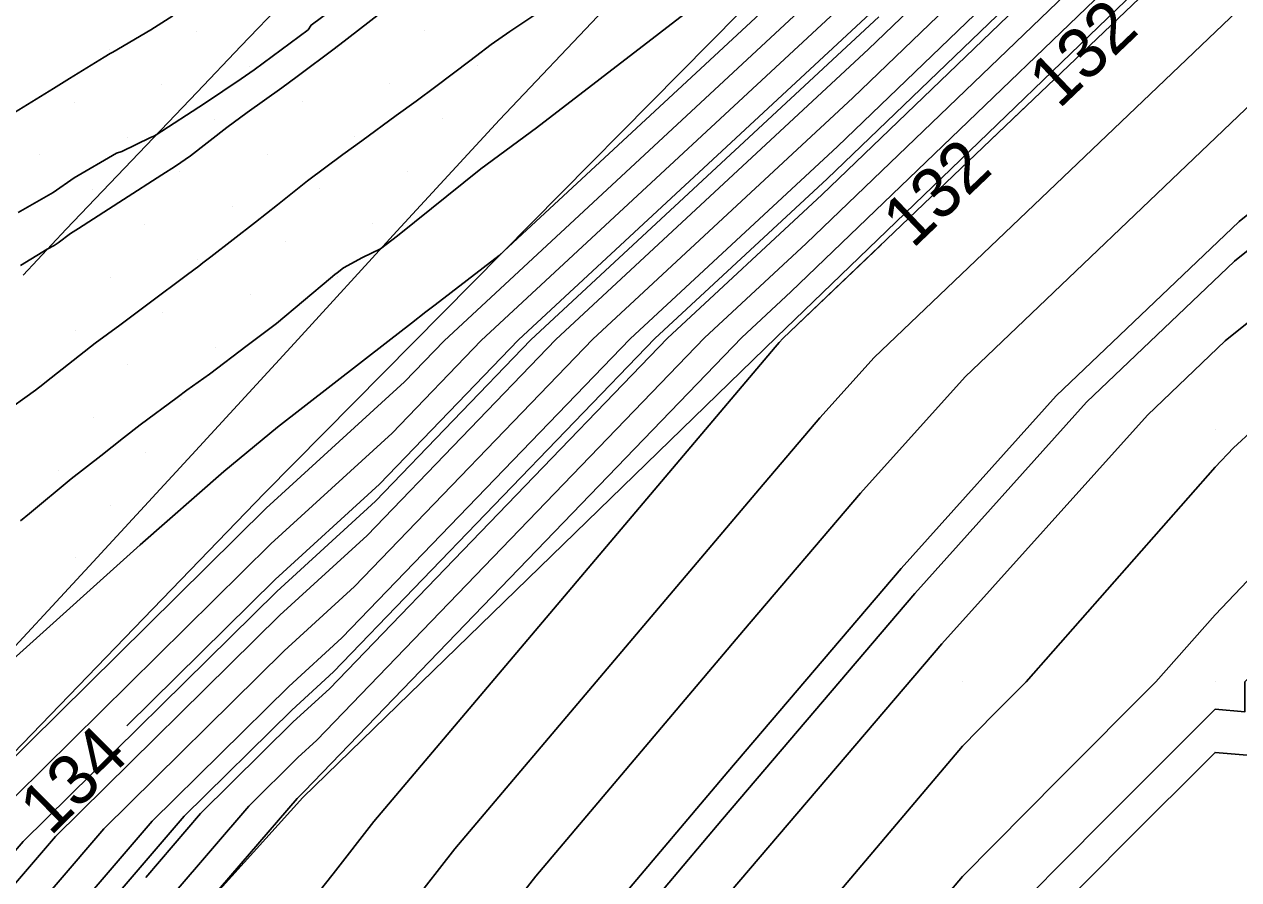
# Model space of a CAD drawing. Extents: x 2354170 to 2357230, y 866100 to 868290.
# Drawn here: x 2355572.86 to 2355620.91, y 866542.18 to 866576.03 of the extents above; entities that cross this region are included whole.
import ezdxf

# ---------------------------------------------------------------- set-up
doc = ezdxf.new("R2010")
doc.units = 0
for name, color, linetype in [('Default', 7, 'Continuous'), ('DTM Contours Major', 7, 'Continuous'), ('DTM Contours Minor', 7, 'Continuous'), ('DTM Contours Minor Text', 7, 'Continuous'), ('Exist DTM Breakline', 7, 'Continuous'), ('Exist DTM QL2 LIDAR Elevation Point', 7, 'Continuous'), ('Exist DTM Scan Elevation Point', 7, 'Continuous'), ('Exist Roads EOP', 7, 'Continuous'), ('PH Exist DTM Breakline', 7, 'Continuous')]:
    doc.layers.add(name, color=color, linetype=linetype)

msp = doc.modelspace()

# ---------------------------------------------------------------- linework, layer by layer
at = {"layer": 'Default'}
for points in [[(2355684.67, 866638.8), (2355676.048, 866631.629), (2355665.226, 866621.577), (2355663.706, 866620.47), (2355659.144, 866615.177), (2355646.209, 866605.831), (2355643.062, 866603.048), (2355634.398, 866595), (2355633.9, 866594.548), (2355623.928, 866584.155), (2355623.163, 866582.866), (2355622.826, 866582.607), (2355622.563, 866582.397), (2355611.115, 866571.468)], [(2355649.606, 866616.866), (2355647.495, 866615.34), (2355636.552, 866605.664), (2355632.985, 866602.35), (2355628.903, 866598.649), (2355624.25, 866593.8), (2355614.324, 866584.129), (2355606.875, 866576.966), (2355592.414, 866563.539), (2355586.915, 866557.832), (2355582.79, 866554.058), (2355576.921, 866548.266)], [(2355649.403, 866611.816), (2355646.76, 866609.907), (2355640.272, 866604.169), (2355633.793, 866598.15), (2355631.758, 866596.306), (2355623.307, 866587.497), (2355619.151, 866583.448), (2355604.418, 866569.282), (2355598.305, 866563.606), (2355584.934, 866549.73), (2355583.504, 866548.422), (2355579.828, 866544.794), (2355577.662, 866542.27)], [(2355653.774, 866605.797), (2355646.466, 866601.884), (2355645.974, 866601.198), (2355641.562, 866592.179), (2355638.556, 866583.698), (2355636.696, 866580.564), (2355627.842, 866573.77), (2355620.928, 866568.232), (2355613.695, 866561.326), (2355607.556, 866554.499), (2355600.697, 866546.443), (2355596.301, 866541.245), (2355589.161, 866532.11)], [(2355615.531, 866583.959), (2355606.26, 866575.045), (2355593.887, 866563.556), (2355586.42, 866555.807), (2355582.969, 866552.649), (2355574.093, 866543.889), (2355568.306, 866537.146), (2355556.548, 866526.1), (2355552.429, 866521.893), (2355538.701, 866507.309), (2355537.214, 866505.544), (2355523.453, 866489.305)], [(2355616.738, 866583.789), (2355605.646, 866573.124), (2355595.36, 866563.573), (2355585.924, 866553.781), (2355583.147, 866551.24), (2355576.004, 866544.191), (2355568.29, 866535.201), (2355559.063, 866526.532), (2355551.867, 866519.182), (2355540.418, 866507.02), (2355535.858, 866501.606), (2355524.494, 866488.197)], [(2355617.944, 866583.618), (2355605.032, 866571.203), (2355596.833, 866563.589), (2355585.429, 866551.756), (2355583.326, 866549.831), (2355577.916, 866544.492), (2355568.274, 866533.256), (2355561.577, 866526.965), (2355551.305, 866516.472), (2355542.135, 866506.731), (2355534.501, 866497.668), (2355525.536, 866487.089)], [(2355620.358, 866583.278), (2355603.803, 866567.361), (2355599.778, 866563.623), (2355584.438, 866547.705), (2355583.683, 866547.013), (2355581.739, 866545.095), (2355568.241, 866529.366), (2355566.606, 866527.83), (2355550.18, 866511.052), (2355545.568, 866506.153), (2355531.787, 866489.793), (2355527.618, 866484.872)], [(2355607.904, 866583.325), (2355593.124, 866571.933), (2355590.923, 866570.312), (2355587.623, 866567.667), (2355586.951, 866567.143), (2355586.239, 866566.802), (2355585.49, 866566.392), (2355585.235, 866566.197), (2355585.149, 866566.128), (2355584.975, 866565.992), (2355582.844, 866564.192), (2355581.679, 866563.324), (2355580.187, 866562.189), (2355579.289, 866561.55), (2355578.91, 866561.263), (2355577.44, 866560.178), (2355576.784, 866559.671), (2355575.886, 866558.951), (2355574.719, 866558.04), (2355573.062, 866556.669), (2355572.703, 866556.376)], [(2355621.564, 866583.107), (2355603.189, 866565.439), (2355601.251, 866563.64), (2355583.943, 866545.679), (2355583.861, 866545.604), (2355583.651, 866545.397), (2355579.887, 866541.011), (2355569.781, 866528.244), (2355569.076, 866527.526), (2355568.348, 866526.891), (2355563.303, 866522.32), (2355549.618, 866508.342), (2355547.285, 866505.863), (2355530.431, 866485.855)], [(2355608.103, 866580.809), (2355589.469, 866563.506), (2355587.906, 866561.884), (2355582.433, 866556.877), (2355568.358, 866542.985)], [(2355645.455, 866580.006), (2355639.979, 866574.013), (2355634.57, 866570.006), (2355632.652, 866567.332), (2355629.979, 866566.646), (2355621.508, 866560.005), (2355620.713, 866559.271), (2355619.979, 866558.501), (2355612.508, 866550.005), (2355611.243, 866548.741), (2355609.978, 866547.462), (2355603.685, 866540.005), (2355601.809, 866538.175), (2355599.978, 866535.41), (2355595.793, 866530.005), (2355593.522, 866526.461), (2355589.978, 866521.558), (2355588.467, 866520.005), (2355579.978, 866510.724), (2355579.056, 866510.005), (2355574.213, 866505.77), (2355569.978, 866500.258)], [(2355605.234, 866579.495), (2355591.645, 866566.877), (2355589.123, 866564.933), (2355588.747, 866564.656), (2355588.184, 866564.205), (2355587.25, 866563.476), (2355582.879, 866560.094), (2355580.753, 866558.328), (2355577.449, 866555.434), (2355572.418, 866550.903)], [(2355607.489, 866578.887), (2355590.942, 866563.522), (2355587.41, 866559.858), (2355582.612, 866555.468), (2355570.269, 866543.286)], [(2355639.979, 866578.723), (2355635.028, 866575.055), (2355629.514, 866570.824), (2355620.383, 866563.51), (2355617.302, 866560.568), (2355609.163, 866551.517), (2355600.071, 866540.838), (2355599.502, 866540.166), (2355597.226, 866537.253), (2355591.614, 866530.005), (2355590.975, 866529.008), (2355589.978, 866527.628), (2355582.558, 866520.005), (2355579.978, 866517.184), (2355570.769, 866510.005), (2355570.347, 866509.636), (2355569.978, 866509.156), (2355565.023, 866500.005)], [(2355622.018, 866577.675), (2355606.482, 866562.843), (2355604.341, 866560.461), (2355601.948, 866557.651), (2355589.898, 866543.405), (2355586.435, 866538.974), (2355578.546, 866529.008), (2355573.854, 866524.23), (2355569.013, 866520.005), (2355554.309, 866506.684), (2355552.687, 866503.714), (2355549.374, 866500.057), (2355537.948, 866485.872), (2355535.185, 866482.122), (2355532.806, 866478.803), (2355529.6, 866475.792)], [(2355647.42, 866577.447), (2355640.551, 866570.006), (2355641.331, 866568.654), (2355639.979, 866568.685), (2355636.354, 866563.63), (2355629.979, 866561.995), (2355627.441, 866560.005), (2355623.559, 866556.425), (2355619.979, 866552.664), (2355617.64, 866550.005), (2355613.807, 866546.177), (2355609.978, 866542.302), (2355608.04, 866540.005), (2355603.959, 866536.025), (2355599.978, 866530.012), (2355599.973, 866530.005), (2355596.069, 866523.914), (2355593.244, 866520.005), (2355589.978, 866514.484), (2355585.933, 866510.005), (2355582.517, 866507.465), (2355579.978, 866503.565), (2355578.079, 866501.904)], [(2355626.17, 866576.716), (2355621.473, 866572.953), (2355610.089, 866562.085), (2355605.948, 866557.48), (2355601.323, 866552.047), (2355593.099, 866542.325), (2355587.793, 866535.535), (2355582.929, 866529.39), (2355576.243, 866522.582), (2355569.345, 866516.562), (2355559.704, 866507.827), (2355556.42, 866501.814), (2355549.713, 866494.412), (2355544.703, 866488.193), (2355539.749, 866481.469), (2355535.483, 866475.518), (2355529.735, 866470.121)], [(2355593.222, 866576.514), (2355592.077, 866575.746), (2355591.336, 866575.227), (2355590.708, 866574.756), (2355590.488, 866574.586), (2355589.146, 866573.567), (2355588.363, 866572.994), (2355587.575, 866572.422), (2355586.212, 866571.419), (2355585.458, 866570.874), (2355584.067, 866569.841), (2355582.883, 866568.888), (2355582.009, 866568.205), (2355580.239, 866566.832), (2355579.924, 866566.586), (2355579.768, 866566.465), (2355579.32, 866566.128), (2355577.804, 866564.992), (2355576.635, 866564.131), (2355575.666, 866563.409), (2355573.74, 866561.9), (2355573.59, 866561.784), (2355573.295, 866561.551), (2355571.947, 866560.575)], [(2355587.265, 866576.718), (2355585.348, 866575.238), (2355585.18, 866575.113), (2355585.174, 866575.104), (2355583.653, 866573.966), (2355583.043, 866573.516), (2355581.678, 866572.537), (2355580.871, 866571.955), (2355579.43, 866570.824), (2355578.838, 866570.414), (2355578.304, 866570.074), (2355576.788, 866569.096), (2355575.007, 866567.957), (2355574.681, 866567.749), (2355574.195, 866567.379), (2355574.036, 866567.275), (2355573.768, 866567.13), (2355572.703, 866566.491)], [(2355572.301, 866572.431), (2355574.011, 866573.496), (2355574.648, 866573.891), (2355576.019, 866574.731), (2355576.252, 866574.872), (2355576.366, 866574.936), (2355577.865, 866575.812), (2355578.735, 866576.366)], [(2355606.776, 866567.324), (2355602.876, 866563.601), (2355602.733, 866563.443), (2355602.574, 866563.256), (2355586.696, 866544.485), (2355585.076, 866542.412), (2355574.164, 866528.626), (2355571.465, 866525.878), (2355568.681, 866523.448), (2355549.373, 866505.956), (2355549.056, 866505.632), (2355549.002, 866505.574), (2355547.408, 866503.682), (2355539.413, 866493.757)], [(2355622.676, 866546.995), (2355619.979, 866547.214), (2355616.372, 866543.612), (2355612.807, 866540.005), (2355609.978, 866537.649), (2355606.109, 866533.874), (2355603.547, 866530.005), (2355603.807, 866526.176), (2355599.978, 866523.493), (2355598.616, 866521.367), (2355597.632, 866520.005), (2355594.235, 866514.261), (2355591.703, 866510.005), (2355589.978, 866508.03), (2355585.375, 866504.608), (2355582.378, 866500.005), (2355579.978, 866497.214), (2355575.978, 866494.004), (2355573.717, 866490.005), (2355579.978, 866486.127), (2355589.782, 866486.512), (2355586.909, 866482.89)]]:
    msp.add_lwpolyline(points, dxfattribs=at)
at = {"layer": 'DTM Contours Major'}
for points in [[(2355605.234, 866579.495), (2355591.645, 866566.877), (2355589.123, 866564.933), (2355588.747, 866564.656), (2355588.184, 866564.205), (2355587.25, 866563.476), (2355582.879, 866560.094), (2355580.753, 866558.328), (2355577.449, 866555.434), (2355572.418, 866550.903)], [(2355641.934, 866543.51), (2355636.144, 866537.574), (2355634.494, 866544.521), (2355634.506, 866550.005), (2355629.979, 866558.698), (2355625.457, 866554.527), (2355621.152, 866550.005), (2355621.156, 866548.828), (2355619.979, 866548.923), (2355615.517, 866544.467), (2355611.108, 866540.005), (2355609.978, 866539.065), (2355605.392, 866534.591), (2355602.356, 866530.005), (2355602.529, 866527.454), (2355599.978, 866525.666), (2355597.767, 866522.216), (2355596.169, 866520.005), (2355590.655, 866510.681), (2355590.252, 866510.005), (2355589.978, 866509.691), (2355586.736, 866507.281)]]:
    msp.add_lwpolyline(points, dxfattribs=at)
at = {"layer": 'DTM Contours Minor'}
for points in [[(2355703.92, 866656.087), (2355703.747, 866655.958), (2355698.954, 866652.668), (2355686.976, 866643.787), (2355681.558, 866639.609), (2355673.78, 866633.14), (2355665.156, 866625.129), (2355659.893, 866621.296), (2355656.485, 866617.342), (2355646.821, 866610.36), (2355639.962, 866604.294), (2355633.726, 866598.5), (2355631.52, 866596.501), (2355623.386, 866588.023), (2355618.749, 866583.505), (2355604.622, 866569.922), (2355597.814, 866563.6), (2355585.099, 866550.405), (2355583.445, 866548.892), (2355579.19, 866544.693), (2355568.263, 866531.96), (2355563.253, 866527.253), (2355557.151, 866521.019)], [(2355638.2, 866580.308), (2355628.4, 866572.788), (2355620.746, 866566.658), (2355614.897, 866561.074), (2355608.092, 866553.505), (2355600.488, 866544.575), (2355597.368, 866540.885), (2355589.604, 866530.951), (2355588.772, 866529.9), (2355586.225, 866527.306)], [(2355572.622, 866568.589), (2355573.995, 866569.378), (2355574.833, 866569.955), (2355576.503, 866570.931), (2355576.714, 866571.001), (2355577.848, 866571.548), (2355577.981, 866571.609), (2355578.073, 866571.652), (2355579.991, 866572.894), (2355581.445, 866573.87), (2355581.955, 866574.236), (2355583.383, 866575.289), (2355584.092, 866575.82), (2355584.209, 866576.001), (2355585.686, 866577.1)], [(2355606.67, 866576.326), (2355592.905, 866563.545), (2355586.75, 866557.157), (2355582.85, 866553.589), (2355572.818, 866543.688), (2355568.317, 866538.443), (2355554.872, 866525.811), (2355552.804, 866523.699), (2355541.146, 866511.315), (2355538.619, 866509.047), (2355538.192, 866508.876), (2355537.999, 866508.68), (2355537.979, 866508.664), (2355537.693, 866508.399), (2355537.37, 866508.07), (2355536.96, 866507.708), (2355536.561, 866507.261), (2355536.163, 866506.789), (2355535.688, 866506.261), (2355535.089, 866505.628), (2355534.793, 866505.195), (2355523.343, 866491.014)], [(2355612.562, 866572.849), (2355602.876, 866563.601), (2355602.733, 866563.443), (2355602.574, 866563.256), (2355586.696, 866544.485), (2355585.076, 866542.412), (2355574.164, 866528.626), (2355571.465, 866525.878), (2355568.681, 866523.448), (2355549.373, 866505.956), (2355549.056, 866505.632), (2355549.002, 866505.574), (2355547.408, 866503.682), (2355531.193, 866483.552)]]:
    msp.add_lwpolyline(points, dxfattribs=at)
at = {"layer": 'Exist DTM Breakline'}
msp.add_lwpolyline([(2355583.157, 866576.963), (2355581.425, 866575.161), (2355579.697, 866573.353), (2355577.971, 866571.545), (2355576.244, 866569.737), (2355574.518, 866567.929), (2355572.807, 866566.106)], dxfattribs=at)
at = {"layer": 'Exist DTM QL2 LIDAR Elevation Point'}
for p, q in [((2355619.979, 866560.005), (2355619.979, 866560.005)), ((2355609.978, 866550.005), (2355609.978, 866550.005)), ((2355619.979, 866550.005), (2355619.979, 866550.005))]:
    msp.add_line(p, q, dxfattribs=at)
at = {"layer": 'Exist DTM Scan Elevation Point'}
for p, q in [((2355579.683, 866575.739), (2355579.683, 866575.739)), ((2355588.697, 866575.77), (2355588.697, 866575.77)), ((2355576.219, 866575.033), (2355576.219, 866575.033)), ((2355585.233, 866575.065), (2355585.233, 866575.065)), ((2355581.768, 866574.359), (2355581.768, 866574.359)), ((2355590.782, 866574.391), (2355590.782, 866574.391)), ((2355578.304, 866573.654), (2355578.304, 866573.654)), ((2355587.318, 866573.685), (2355587.318, 866573.685)), ((2355574.84, 866572.948), (2355574.84, 866572.948)), ((2355583.853, 866572.98), (2355583.853, 866572.98)), ((2355580.389, 866572.274), (2355580.389, 866572.274)), ((2355589.403, 866572.306), (2355589.403, 866572.306)), ((2355585.938, 866571.6), (2355585.938, 866571.6)), ((2355576.925, 866571.569), (2355576.925, 866571.569)), ((2355573.46, 866570.863), (2355573.46, 866570.863)), ((2355582.474, 866570.895), (2355582.474, 866570.895)), ((2355579.01, 866570.189), (2355579.01, 866570.189)), ((2355588.023, 866570.221), (2355588.023, 866570.221)), ((2355575.545, 866569.484), (2355575.545, 866569.484)), ((2355584.559, 866569.515), (2355584.559, 866569.515)), ((2355581.095, 866568.81), (2355581.095, 866568.81)), ((2355577.63, 866568.104), (2355577.63, 866568.104)), ((2355586.644, 866568.136), (2355586.644, 866568.136)), ((2355574.166, 866567.399), (2355574.166, 866567.399)), ((2355583.18, 866567.43), (2355583.18, 866567.43)), ((2355579.715, 866566.725), (2355579.715, 866566.725)), ((2355576.251, 866566.019), (2355576.251, 866566.019)), ((2355585.265, 866566.051), (2355585.265, 866566.051)), ((2355581.8, 866565.345), (2355581.8, 866565.345)), ((2355578.336, 866564.64), (2355578.336, 866564.64)), ((2355574.871, 866563.934), (2355574.871, 866563.934)), ((2355580.421, 866563.26), (2355580.421, 866563.26)), ((2355576.956, 866562.555), (2355576.956, 866562.555)), ((2355573.492, 866561.849), (2355573.492, 866561.849)), ((2355579.041, 866561.175), (2355579.041, 866561.175)), ((2355575.577, 866560.47), (2355575.577, 866560.47)), ((2355577.662, 866559.09), (2355577.662, 866559.09)), ((2355574.197, 866558.385), (2355574.197, 866558.385)), ((2355576.282, 866557.005), (2355576.282, 866557.005)), ((2355574.903, 866554.92), (2355574.903, 866554.92))]:
    msp.add_line(p, q, dxfattribs=at)
at = {"layer": 'Exist Roads EOP'}
msp.add_lwpolyline([(2355595.795, 866576.605), (2355591.668, 866572.25), (2355587.594, 866567.845), (2355583.544, 866563.418), (2355579.49, 866558.995), (2355575.419, 866554.588), (2355571.339, 866550.188), (2355567.26, 866545.788), (2355563.19, 866541.379), (2355559.138, 866536.954), (2355555.11, 866532.507), (2355551.115, 866528.031), (2355547.161, 866523.518), (2355543.261, 866518.958), (2355539.423, 866514.347), (2355538.469, 866513.179)], dxfattribs=at)
at = {"layer": 'PH Exist DTM Breakline'}
for points in [[(2355625.405, 866601.519), (2355609.388, 866584.826), (2355582.357, 866557.481), (2355568.355, 866542.984), (2355553.182, 866525.521), (2355537.871, 866507.449), (2355522.801, 866489.999), (2355513.034, 866480.698), (2355503.401, 866470.493), (2355490.568, 866455.035), (2355473.828, 866435.959), (2355468.106, 866431.248)], [(2355634.595, 866593.977), (2355622.628, 866582.957), (2355602.619, 866563.655), (2355583.883, 866545.433), (2355568.231, 866528.109), (2355549.043, 866505.567), (2355529.428, 866482.946), (2355512.195, 866464.306), (2355492.548, 866442.796), (2355476.559, 866425.573), (2355455.291, 866407.117), (2355440.252, 866391.603)]]:
    msp.add_lwpolyline(points, dxfattribs=at)

# ---------------------------------------------------------------- texts
at = {"layer": 'Default'}
for s, rotation, p in [('132', 43.6726, (2355608.013, 866567.123)), ('134', 44.6235, (2355573.891, 866543.87))]:
    msp.add_text(s, height=2, rotation=rotation, dxfattribs=at).set_placement(p)
at = {"layer": 'DTM Contours Minor Text'}
msp.add_text('132', height=2, rotation=43.6726, dxfattribs=at).set_placement((2355613.799, 866572.647))

doc.saveas('drawing.dxf')
